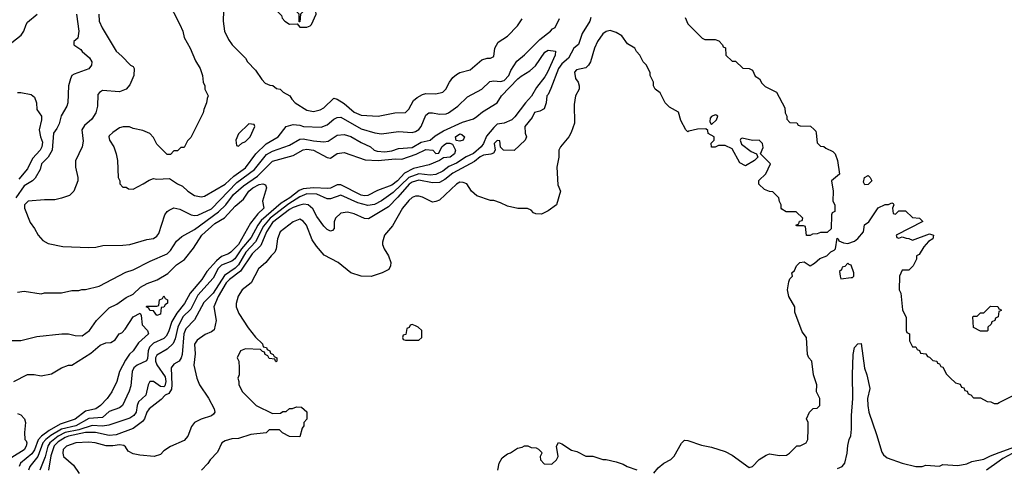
# Model space of a CAD drawing. Header units: inches. Extents: x 2348341 to 2479810, y 460419 to 613669.
# Tile 602 of 656: x 2434243 to 2440030, y 582100 to 584738. Entities that reach past the tile are written whole.
import ezdxf

# ---------------------------------------------------------------- set-up
doc = ezdxf.new("R2010")
doc.units = ezdxf.units.IN
doc.header["$MEASUREMENT"] = 0
doc.layers.add('C4538', color=7, linetype='Continuous')
doc.layers.add('C4548', color=7, linetype='Continuous')

msp = doc.modelspace()

# ---------------------------------------------------------------- linework, layer by layer
at = {"layer": 'C4538', "color": 2}
for points, elevation in [([(2435112, 584850), (2435184.7, 584710), (2435202, 584670), (2435210, 584634), (2435244.7, 584570), (2435276.9, 584496.9), (2435304.7, 584450), (2435318, 584410), (2435322, 584370), (2435332, 584350), (2435332, 584330), (2435351.3, 584290), (2435344.7, 584275.3), (2435342, 584250), (2435324.7, 584210), (2435322, 584190), (2435250, 584046), (2435230, 584026), (2435210, 583986), (2435190, 583986), (2435170, 583966), (2435150, 583966), (2435130, 583946), (2435110, 583946), (2435050, 584006), (2435030, 584046), (2435008.4, 584068.4), (2434967.3, 584087.3), (2434910, 584098), (2434888.4, 584108.4), (2434851.6, 584108.4), (2434830, 584102), (2434790, 584075.3), (2434770, 584055.3), (2434766.8, 584050), (2434771, 584030), (2434796, 583990), (2434811.3, 583950), (2434818, 583910), (2434822, 583810), (2434832, 583790), (2434832.7, 583772.7), (2434850, 583754), (2434870, 583754), (2434883.6, 583743.6), (2434910, 583742), (2434970, 583772), (2435004.7, 583795.3), (2435030, 583804.7), (2435050, 583801), (2435123.6, 583803.6), (2435170, 583772), (2435199.8, 583759.8), (2435231.3, 583730), (2435270, 583704), (2435310, 583696), (2435330, 583701), (2435450, 583770.6), (2435502.2, 583817.8), (2435570, 583867.4), (2435631.3, 583950), (2435692.6, 584007.4), (2435762, 584050), (2435810, 584110.6), (2435850, 584120.7), (2435890, 584117.3), (2435910.5, 584110.5), (2436014.5, 584105.5), (2436050, 584119.1), (2436090, 584153), (2436110, 584163), (2436130, 584165.5), (2436250, 584096.4), (2436330, 584072.2), (2436370, 584066.4), (2436470, 584080.4), (2436550, 584075.3), (2436570, 584080.3), (2436590, 584093), (2436602.4, 584110), (2436630, 584176), (2436648.7, 584190), (2436670, 584190.6), (2436710, 584182.4), (2436750, 584184.9), (2436764, 584190), (2436819.3, 584230), (2436874.8, 584285.2), (2436959, 584330), (2437006, 584374), (2437030, 584379.3), (2437070, 584375.3), (2437090, 584381.3), (2437118.7, 584410), (2437130, 584438.8), (2437165.6, 584494.4), (2437210, 584531.3), (2437299.5, 584620.5), (2437364, 584670), (2437375.5, 584684.5), (2437390, 584692), (2437416, 584744)], 66), ([(2435441, 584790), (2435438.8, 584730), (2435446.8, 584670), (2435470, 584622), (2435491.3, 584590), (2435570, 584512), (2435582, 584490), (2435630, 584442), (2435666.4, 584386.4), (2435685.4, 584365.4), (2435712.7, 584352.7), (2435731.6, 584351.6), (2435752.7, 584332.7), (2435774, 584330), (2435791.6, 584311.6), (2435830.7, 584290.7), (2435842, 584270), (2435862, 584250), (2435930, 584206.8), (2435970, 584198.8), (2436010, 584207.3), (2436030, 584218.8), (2436090, 584276), (2436110, 584271), (2436150, 584244.9), (2436210, 584193.4), (2436250, 584176.3), (2436350, 584171), (2436449.1, 584190.9), (2436510, 584191.3), (2436530, 584212), (2436557, 584263), (2436578.9, 584281.1), (2436610, 584298.8), (2436630, 584304), (2436690, 584302.8), (2436730, 584311.3), (2436748.7, 584330), (2436769, 584370), (2436790, 584398), (2436810, 584416), (2436830, 584426.8), (2436890, 584442.8), (2436958.6, 584501.4), (2436990, 584511), (2437010, 584511.3), (2437030, 584522), (2437036, 584570), (2437055.1, 584604.9), (2437110, 584641), (2437170, 584701), (2437197.5, 584742.5)], 70), ([(2434170, 584582.8), (2434252.6, 584647.4), (2434267, 584670), (2434280.7, 584710), (2434290, 584724), (2434346.6, 584770)], 58), ([(2434577.6, 584770), (2434591.3, 584670), (2434584.7, 584630), (2434561, 584610), (2434561, 584590), (2434603.5, 584563.5), (2434611, 584550), (2434652.8, 584512.8), (2434666.8, 584490), (2434666, 584470), (2434650.5, 584449.5), (2434562.5, 584417.5), (2434550.7, 584409.3), (2434541, 584390), (2434530.8, 584350), (2434526, 584250), (2434521, 584230), (2434488, 584172), (2434474.9, 584125.1), (2434462, 584098), (2434442, 584070), (2434434.8, 583970), (2434410.7, 583930), (2434371, 583890), (2434362.8, 583857.2), (2434334, 583806), (2434318, 583790), (2434270, 583762), (2434221.2, 583690)], 58), ([(2434707.7, 584770), (2434710.7, 584730), (2434727.3, 584690), (2434810, 584552), (2434843.6, 584523.6), (2434894, 584470), (2434910, 584462), (2434916, 584450), (2434914.8, 584410), (2434890, 584355.3), (2434870, 584329.2), (2434830, 584314), (2434730, 584322), (2434712, 584310), (2434702.8, 584297.2), (2434701, 584230), (2434690.8, 584190), (2434667.9, 584152.1), (2434623.4, 584116.6), (2434607.7, 584090), (2434616.8, 584023.2), (2434610.8, 583990), (2434571.6, 583908.4), (2434571.6, 583871.6), (2434584.7, 583810), (2434584.7, 583790), (2434562, 583730), (2434535.3, 583704.7), (2434490, 583688.7), (2434450, 583679), (2434390, 583679.3), (2434294, 583670), (2434271.3, 583650), (2434271, 583630), (2434305.2, 583545.2), (2434331.3, 583510), (2434351.1, 583471.1), (2434379.6, 583439.6), (2434410, 583422), (2434496.4, 583403.6), (2434650, 583398), (2434690, 583401), (2434731.1, 583411.1), (2434850, 583411.3), (2434890, 583416), (2434990, 583446), (2435030, 583451.3), (2435050, 583464.7), (2435060.2, 583479.8), (2435096, 583590), (2435109.2, 583610), (2435121.2, 583618.8), (2435150, 583630.7), (2435184.5, 583624.5), (2435250.4, 583590.4), (2435270, 583586), (2435290, 583588.5), (2435370, 583626.7), (2435519.4, 583780.6), (2435622.5, 583857.5), (2435694.7, 583945.3), (2435730, 583965.7), (2435830, 584000.4), (2435890, 584035.3), (2435910, 584038), (2435970, 584024.9), (2436030, 584018.9), (2436055.5, 584024.5), (2436110, 584058), (2436150, 584062), (2436190, 584050.4), (2436250, 584014.9), (2436304.7, 583990), (2436326, 583970), (2436344.2, 583964.2), (2436390, 583960.9), (2436430, 583967.7), (2436470, 583981.3), (2436550, 583987), (2436602, 584018), (2436656, 584030), (2436685.1, 584054.9), (2436734.9, 584085.1), (2436845.1, 584134.9), (2436910, 584155.8), (2436930, 584168.5), (2436963.6, 584196.4), (2437049.4, 584250), (2437075.6, 584290), (2437171.6, 584390), (2437190, 584406.7), (2437241.8, 584438.2), (2437274, 584466), (2437330, 584546.8), (2437350, 584558), (2437392.7, 584552.7), (2437391.3, 584530), (2437346.4, 584430), (2437330, 584402), (2437281, 584339), (2437251.8, 584288.2), (2437215.3, 584250), (2437153.1, 584166.9), (2437134.9, 584150), (2437090, 584129.6), (2437050, 584122.7), (2437030, 584103.7), (2436987.3, 584052.7), (2436970.2, 584009.8), (2436956.5, 583990), (2436910, 583951.1), (2436867.5, 583932.5), (2436810, 583894.8), (2436766.2, 583873.8), (2436730, 583847.3), (2436690, 583827.4), (2436656.2, 583823.8), (2436590, 583831.4), (2436530.3, 583810), (2436437.9, 583722.1), (2436370, 583672.6), (2436328.3, 583651.7), (2436290, 583645.7), (2436230, 583660.5), (2436130, 583705.4), (2436070, 583685.4), (2436050, 583685.4), (2435990, 583712.5), (2435930, 583713.2), (2435890, 583695.5), (2435825.1, 583654.9), (2435714.7, 583570), (2435676.5, 583523.5), (2435628.9, 583431.1), (2435572.3, 583370), (2435530, 583296.9), (2435510, 583276.8), (2435446.8, 583233.2), (2435380.8, 583130), (2435325.5, 583074.5), (2435270, 582974), (2435219.1, 582920.9), (2435208.1, 582890), (2435198.4, 582770), (2435192.7, 582750), (2435180.7, 582730), (2435148.5, 582711.5), (2435133, 582690), (2435138.3, 582590), (2435134.6, 582565.4), (2435119.1, 582540.9), (2435098.8, 582530), (2435074.6, 582505.4), (2435004, 582450), (2434990.5, 582429.5), (2434977.1, 582390), (2434964.8, 582375.2), (2434910, 582334), (2434810, 582296.9), (2434770, 582292.8), (2434689.8, 582309.8), (2434630, 582309.8), (2434530.7, 582290), (2434510, 582281.5), (2434470, 582256.5), (2434446.9, 582233.1), (2434426.8, 582173.2), (2434412.7, 582090)], 62), ([(2437599.3, 584750), (2437594.9, 584730), (2437550, 584657.2), (2437527, 584593), (2437500.5, 584570), (2437469.2, 584510.8), (2437430, 584478.7), (2437410.3, 584450), (2437366, 584334), (2437350, 584298), (2437342, 584290), (2437338, 584250), (2437325.4, 584214.6), (2437299.8, 584200.2), (2437270, 584193.2), (2437256.3, 584163.7), (2437212, 584110), (2437214, 584070), (2437222, 584050), (2437214, 584030), (2437150, 583968), (2437086, 583970), (2437068.4, 583988.4), (2437066, 584026), (2437050, 584028), (2437032, 584010), (2437038, 583970), (2437027.3, 583952.7), (2437013.2, 583946.8), (2436970, 583941.3), (2436950, 583931.1), (2436916.5, 583903.5), (2436790, 583835.1), (2436741.8, 583798.2), (2436710, 583780.5), (2436670, 583778.3), (2436590, 583794.8), (2436550, 583783), (2436532.7, 583770), (2436466.5, 583693.5), (2436410, 583638.4), (2436292.5, 583567.5), (2436270, 583569.5), (2436210, 583596.2), (2436170, 583606.6), (2436130, 583601.2), (2436098.8, 583570), (2436090.8, 583550), (2436090.8, 583509.2), (2436082, 583498), (2436070, 583495.3), (2436050, 583505.2), (2436030, 583524), (2435990, 583581.2), (2435966.5, 583626.5), (2435939, 583650), (2435913.1, 583653.1), (2435890, 583648.3), (2435850, 583634), (2435830, 583621.7), (2435730, 583545.1), (2435694, 583490), (2435661.1, 583410), (2435610, 583360.5), (2435540.8, 583259.2), (2435475.6, 583210), (2435457.6, 583190), (2435410.3, 583110), (2435384.9, 583050), (2435398, 582970), (2435385.4, 582914.6), (2435370, 582902), (2435333.7, 582886.3), (2435286.4, 582853.6), (2435271.3, 582830), (2435273.7, 582773.7), (2435267.3, 582707.3), (2435284.7, 582630), (2435301, 582590), (2435352.5, 582512.5), (2435386, 582450), (2435391, 582430), (2435382, 582418), (2435370.7, 582409.3), (2435310, 582389.2), (2435270, 582368.7), (2435253.7, 582346.3), (2435230.6, 582289.4), (2435210, 582264), (2435130, 582229), (2435090, 582202), (2435070, 582182), (2435034, 582170), (2434950, 582177.2), (2434910, 582185.2), (2434881.5, 582201.5), (2434865.6, 582225.6), (2434854.5, 582234.5), (2434830, 582237.6), (2434790, 582231.5), (2434751.9, 582231.9), (2434686, 582250), (2434650, 582254), (2434574, 582250), (2434518, 582230), (2434498, 582210), (2434496, 582190), (2434501, 582170), (2434559, 582119), (2434593.4, 582070)], 66), ([(2438154, 584750), (2438170, 584714), (2438254, 584630), (2438270, 584622), (2438330, 584622), (2438352.7, 584612.7), (2438374, 584590), (2438378, 584578), (2438391.6, 584571.6), (2438394, 584530), (2438430, 584494), (2438450, 584494), (2438492.7, 584452.7), (2438530, 584451.3), (2438550, 584442), (2438565.4, 584405.4), (2438591.1, 584391.1), (2438605.4, 584365.4), (2438625.4, 584345.4), (2438691.1, 584311.1), (2438739.6, 584219.6), (2438742, 584190), (2438751.6, 584171.6), (2438752.7, 584152.7), (2438770, 584134), (2438811.6, 584131.6), (2438818, 584118), (2438830, 584114), (2438891.6, 584111.6), (2438912.7, 584092.7), (2438922, 584082), (2438924.7, 584070), (2438930, 584014), (2438950, 583994), (2438970, 583992), (2438982, 583982), (2439023.5, 583963.5), (2439036, 583950), (2439050.9, 583910.9), (2439062, 583830), (2439014, 583790), (2439024.7, 583730), (2439022, 583670), (2439034, 583650), (2439034, 583610), (2439018, 583602), (2439014, 583590), (2439012.7, 583507.3), (2438990, 583486), (2438950, 583486), (2438930, 583478), (2438903.6, 583476.4), (2438890, 583468.7), (2438868.4, 583468.4), (2438862, 583522), (2438850, 583526), (2438810, 583526), (2438806, 583530), (2438822, 583538), (2438827.3, 583552.7), (2438842, 583558), (2438846, 583570), (2438807.3, 583607.3), (2438748.9, 583608.9), (2438723.1, 583623.1), (2438718, 583630), (2438718, 583650), (2438708.4, 583668.4), (2438706, 583690), (2438670, 583726), (2438650, 583728), (2438620.2, 583740.2), (2438588, 583770), (2438587.3, 583792.7), (2438628.4, 583831.6), (2438655.3, 583890), (2438598, 583950), (2438612.9, 583987.1), (2438608.7, 584010), (2438590, 584028.7), (2438550, 584028), (2438490, 584042), (2438482, 584038), (2438478, 584030), (2438485.4, 584005.4), (2438542, 583962), (2438574, 583950), (2438582, 583930), (2438562, 583910), (2438510, 583878), (2438476.4, 583896.4), (2438430, 583978), (2438390, 583998), (2438350, 583998), (2438330, 583988), (2438308.9, 583988.9), (2438308.4, 584011.6), (2438326, 584030), (2438326, 584050), (2438288.9, 584068.9), (2438287.3, 584087.3), (2438276.4, 584096.4), (2438226.4, 584093.6), (2438176.9, 584083.1), (2438170, 584078), (2438158, 584090), (2438130, 584146), (2438114.6, 584194.6), (2438063.1, 584223.1), (2438038, 584250), (2438008.4, 584308.4), (2437978, 584330), (2437968.7, 584350), (2437968, 584370), (2437948.7, 584410), (2437948.4, 584428.4), (2437942, 584442), (2437928, 584470), (2437908, 584490), (2437888, 584530), (2437868, 584550), (2437858, 584570), (2437815.3, 584595.3), (2437783.1, 584643.1), (2437750, 584662), (2437713.6, 584673.6), (2437690, 584668.7), (2437670, 584654), (2437638.8, 584610), (2437622, 584570), (2437599.1, 584490), (2437587.3, 584470), (2437570, 584455.1), (2437516.3, 584443.7), (2437504, 584430), (2437510, 584392), (2437526, 584370), (2437531.3, 584350), (2437531, 584330), (2437510.7, 584289.3), (2437501.4, 584238.6), (2437504.7, 584130), (2437485.4, 584074.6), (2437470.9, 584049.1), (2437422, 583990), (2437412, 583970), (2437411.3, 583930), (2437401, 583870), (2437406.4, 583766.4), (2437422, 583730), (2437398, 583650), (2437350, 583614), (2437310, 583595.3), (2437276.4, 583596.4), (2437263.1, 583603.1), (2437250, 583618), (2437227.3, 583627.3), (2437171.6, 583628.4), (2437110, 583642), (2437070, 583662), (2437030, 583675.3), (2437010, 583675.3), (2436930, 583702), (2436898, 583730), (2436872.1, 583772.1), (2436850, 583781.2), (2436830, 583782.7), (2436811, 583770), (2436710, 583677.2), (2436690, 583669.2), (2436670, 583665.2), (2436610, 583695.1), (2436590, 583700.9), (2436570, 583699.5), (2436550, 583692), (2436530, 583675.1), (2436493, 583630), (2436434, 583526), (2436387.3, 583470), (2436374.8, 583430), (2436375.3, 583415.3), (2436384.7, 583390), (2436411.3, 583350), (2436424.7, 583310), (2436422, 583290), (2436412, 583270), (2436374, 583250), (2436310, 583228.7), (2436250, 583229), (2436189.3, 583249.3), (2436115.3, 583310), (2436033.8, 583353.8), (2435987.2, 583407.2), (2435963.3, 583443.3), (2435929.2, 583530), (2435910, 583554), (2435890, 583565.2), (2435850, 583549.2), (2435774, 583490), (2435759.3, 583450), (2435750.3, 583389.7), (2435742, 583370), (2435720.7, 583350), (2435690.7, 583309.3), (2435647.5, 583272.5), (2435604.7, 583190), (2435550.8, 583149.2), (2435527.1, 583112.9), (2435516, 583070), (2435516, 583050), (2435530.8, 583010), (2435585.8, 582925.8), (2435630, 582871.3), (2435671.1, 582831.1), (2435674, 582814), (2435694, 582810), (2435698, 582798), (2435714, 582790), (2435718, 582778), (2435734, 582770), (2435738, 582758), (2435754, 582750), (2435754, 582730), (2435750, 582726), (2435746, 582730), (2435742, 582742), (2435710, 582746), (2435702, 582762), (2435686, 582770), (2435682, 582782), (2435670, 582786), (2435658, 582798), (2435570, 582802), (2435550, 582795.3), (2435542, 582790), (2435522, 582750), (2435532, 582730), (2435534, 582690), (2435534, 582650), (2435524.7, 582630), (2435532, 582610), (2435532, 582590), (2435552, 582550), (2435634, 582470), (2435730, 582422), (2435776.4, 582423.6), (2435790, 582434), (2435810, 582434), (2435828.4, 582451.6), (2435847.3, 582452.7), (2435870, 582462), (2435899.6, 582459.6), (2435931.6, 582431.6), (2435931.6, 582388.4), (2435914, 582370), (2435914, 582350), (2435903.6, 582336.4), (2435890, 582286), (2435830, 582288), (2435788.4, 582308.4), (2435770, 582326), (2435710, 582326), (2435691.6, 582308.4), (2435602, 582298), (2435530, 582275.3), (2435490, 582274), (2435450, 582262), (2435432, 582250), (2435405.4, 582194.6), (2435362, 582150), (2435350, 582128), (2435312, 582090)], 70), ([(2434230, 584310.8), (2434250, 584310.8), (2434310, 584298), (2434330, 584282), (2434342.8, 584250), (2434344.7, 584210), (2434370.6, 584170), (2434370.6, 584150), (2434358, 584090), (2434364.9, 584050), (2434376.9, 584016.9), (2434373.4, 583990), (2434363.1, 583970), (2434318.4, 583921.6), (2434290, 583860.7), (2434239.1, 583800.9)], 54), ([(2434230, 583136), (2434270, 583141), (2434370, 583126), (2434390, 583131), (2434490, 583131.3), (2434550, 583144.7), (2434590, 583144.7), (2434608.9, 583151.1), (2434630, 583151.3), (2434710, 583171.3), (2434867.2, 583252.8), (2434910, 583267.3), (2435010, 583317.3), (2435110, 583360.7), (2435130, 583381), (2435164.1, 583435.9), (2435196.5, 583463.5), (2435270, 583504.4), (2435412.7, 583607.3), (2435455.4, 583650), (2435499.7, 583710), (2435559.4, 583760.6), (2435641.7, 583818.3), (2435730, 583906.4), (2435850, 583938.7), (2435910, 583972.4), (2435930, 583977.6), (2435970, 583970.3), (2436050, 583926.8), (2436070, 583922.8), (2436110, 583950.8), (2436150, 583956.3), (2436274.4, 583914.4), (2436350, 583910.2), (2436450, 583920.3), (2436490, 583917.3), (2436572.9, 583947.1), (2436630, 583975.2), (2436672, 583970), (2436690, 583952), (2436707.3, 583952.7), (2436725.2, 583990), (2436737.5, 584002.5), (2436751.1, 584011.1), (2436772, 584012), (2436786.4, 584006.4), (2436804.9, 583970), (2436799.3, 583950), (2436774, 583930), (2436733.7, 583926.3), (2436711.3, 583910), (2436650, 583883.7), (2436557.7, 583862.3), (2436505.4, 583834.6), (2436463.7, 583790), (2436430, 583764), (2436347.1, 583732.9), (2436290, 583704.5), (2436270, 583702.4), (2436250, 583706.9), (2436130, 583767.3), (2436110, 583767), (2436070, 583747.3), (2436055.3, 583744.7), (2435970, 583749.8), (2435910, 583743.1), (2435886.7, 583733.3), (2435831.4, 583690), (2435780.6, 583659.4), (2435663.2, 583556.8), (2435643.2, 583530), (2435603.1, 583456.9), (2435547.3, 583390), (2435507.8, 583332.2), (2435490, 583317.7), (2435430, 583295.1), (2435410, 583274.7), (2435381.2, 583218.8), (2435290, 583117.6), (2435250, 583035.6), (2435203.1, 582990), (2435172.8, 582930), (2435158, 582862), (2435145.3, 582834.8), (2435110, 582800.9), (2435050, 582766), (2435042, 582750), (2435041.7, 582730), (2435049.3, 582709.3), (2435097.5, 582637.5), (2435103.2, 582610), (2435095.7, 582584.3), (2435090, 582579.1), (2435070, 582581), (2435030, 582609.7), (2435007.3, 582610), (2434997.6, 582590), (2434984, 582530), (2434942.4, 582490), (2434933.4, 582470), (2434927, 582430), (2434914.4, 582410), (2434890, 582395.8), (2434766.9, 582353.1), (2434730, 582348.5), (2434670, 582352), (2434590, 582326.6), (2434510, 582311.2), (2434469.1, 582290), (2434420.7, 582250), (2434408.3, 582230), (2434392.1, 582167.9), (2434360.9, 582090)], 58), ([(2434190, 582851.3), (2434250, 582851.3), (2434344.7, 582875.3), (2434491.1, 582891.1), (2434530, 582891.3), (2434570, 582881), (2434610, 582878.8), (2434653.2, 582910), (2434694, 582970), (2434770, 583042.8), (2434814.8, 583065.2), (2434870, 583104.9), (2434910, 583124.9), (2434954.2, 583165.9), (2434992.6, 583187.4), (2435051.8, 583208.2), (2435114.1, 583245.9), (2435164, 583296), (2435211.8, 583328.2), (2435265.1, 583394.9), (2435314.7, 583470), (2435390, 583539.5), (2435447.4, 583572.6), (2435510, 583642.4), (2435558, 583682), (2435590, 583730.3), (2435614.5, 583750), (2435650, 583768.4), (2435672.7, 583772.7), (2435687.3, 583767.3), (2435694, 583750), (2435671.3, 583671.3), (2435678.8, 583630), (2435643.8, 583596.2), (2435599, 583541), (2435530, 583415.4), (2435483.8, 583370), (2435470, 583360.5), (2435430, 583345.7), (2435399.2, 583320.8), (2435343.4, 583256.6), (2435314.3, 583210), (2435244.6, 583130), (2435211.8, 583070), (2435166.8, 583013.2), (2435137.5, 582962.5), (2435118, 582902), (2435103.5, 582876.5), (2435090, 582863.5), (2435030, 582836.4), (2435006.8, 582813.2), (2434999.1, 582790), (2434994.7, 582745.3), (2434987.8, 582732.3), (2434934.4, 582705.6), (2434913.4, 582690), (2434904.4, 582670), (2434895.6, 582584.4), (2434886.6, 582553.4), (2434848, 582470), (2434830, 582455.6), (2434770, 582433.3), (2434730, 582398.9), (2434650, 582392.1), (2434572.4, 582350), (2434490, 582329.9), (2434426.7, 582293.3), (2434396.1, 582270), (2434379.2, 582250), (2434350, 582169.6), (2434302.4, 582110), (2434294.4, 582090)], 54), ([(2437970, 582072), (2437996.4, 582103.6), (2438028.9, 582131.1), (2438070, 582152), (2438089.1, 582170.9), (2438132.9, 582247.1), (2438150, 582264.7), (2438170, 582262.8), (2438250, 582236), (2438310, 582224.7), (2438390, 582198), (2438430, 582178), (2438530, 582104.7), (2438550, 582111.3), (2438590, 582151.3), (2438630, 582178), (2438650, 582184.7), (2438710, 582176), (2438750, 582178), (2438768, 582190), (2438810, 582232), (2438830, 582232), (2438866, 582250), (2438875.3, 582270), (2438878, 582330), (2438878, 582370), (2438868.4, 582391.6), (2438886, 582430), (2438907.3, 582452.7), (2438930, 582454), (2438946, 582470), (2438946, 582510), (2438926, 582550), (2438928, 582590), (2438908, 582650), (2438899, 582730), (2438882, 582750), (2438874, 582770), (2438868.7, 582870), (2438842, 582902), (2438799, 583019), (2438799, 583050), (2438764, 583110), (2438756, 583150), (2438763.1, 583196.9), (2438770, 583214), (2438786, 583230), (2438782, 583250), (2438797.2, 583262.8), (2438809, 583290), (2438828.7, 583310), (2438853.2, 583313.2), (2438890, 583291.3), (2438914.6, 583305.4), (2438946.3, 583333.7), (2438988, 583350), (2439010, 583372), (2439030, 583382), (2439038, 583390), (2439047.3, 583452.7), (2439054, 583450), (2439058, 583438), (2439085.4, 583425.4), (2439110, 583421), (2439150, 583436), (2439170, 583451), (2439202, 583490), (2439208.9, 583531.1), (2439234, 583550), (2439288.9, 583631.1), (2439330, 583651.3), (2439350, 583652), (2439370, 583662), (2439378, 583658), (2439382, 583650), (2439374, 583630), (2439378, 583598), (2439390, 583594), (2439410, 583614), (2439450, 583614), (2439490, 583574), (2439531.6, 583571.6), (2439552, 583552), (2439394, 583470), (2439398, 583458), (2439410, 583454), (2439430, 583462), (2439452.7, 583452.7), (2439470, 583452), (2439490, 583442), (2439590, 583478), (2439614, 583470), (2439611.1, 583448.9), (2439585.4, 583434.6), (2439558, 583402), (2439530, 583358), (2439514, 583350), (2439514, 583330), (2439494, 583290), (2439470, 583266), (2439430, 583266), (2439414, 583230), (2439412, 583150), (2439422, 583130), (2439432.7, 583032.7), (2439452.7, 582987.3), (2439454, 582910), (2439458, 582898), (2439474, 582890), (2439474, 582850), (2439482, 582830), (2439490, 582814), (2439510, 582814), (2439518, 582798), (2439532.7, 582792.7), (2439538, 582778), (2439570, 582774), (2439578, 582758), (2439590, 582754), (2439610, 582734), (2439634, 582730), (2439638, 582718), (2439650, 582714), (2439658, 582698), (2439670, 582694), (2439690, 582654), (2439711.6, 582631.6), (2439743.6, 582603.6), (2439770, 582594), (2439778, 582578), (2439792.7, 582572.7), (2439798, 582558), (2439812.7, 582552.7), (2439818, 582538), (2439832.7, 582532.7), (2439850, 582514), (2439890, 582514), (2439930, 582492), (2439951.1, 582491.1), (2439970, 582482), (2439990, 582482), (2440000, 582487)], 70), ([(2440000, 583023), (2439998, 583022), (2439994, 582990), (2439978, 582982), (2439974, 582970), (2439958, 582962), (2439952.7, 582947.3), (2439934, 582930), (2439934, 582910), (2439930, 582906), (2439890, 582906), (2439848.9, 582928.9), (2439846, 582990), (2439850, 582994), (2439870, 582994), (2439890, 583014), (2439910, 583014), (2439950, 583054), (2439991.6, 583051.6), (2439998, 583038), (2440000, 583037)], 70), ([(2434208, 582610), (2434290, 582651.3), (2434328.9, 582651.1), (2434370, 582644), (2434430, 582654.8), (2434490, 582691.3), (2434530, 582706), (2434550, 582707.3), (2434662, 582778), (2434715.9, 582824.1), (2434750, 582837.3), (2434779.5, 582840.5), (2434805.2, 582854.8), (2434828.7, 582890), (2434844, 582896), (2434862.7, 582917.3), (2434909.3, 582990), (2434952, 583012), (2434958, 582998), (2434963.5, 582943.5), (2434994, 582910), (2435001, 582890), (2434942.4, 582837.6), (2434910.8, 582790), (2434888.1, 582771.9), (2434864.4, 582735.6), (2434830.4, 582670), (2434814, 582610), (2434784, 582550), (2434757.3, 582510), (2434719.1, 582470), (2434690.8, 582450), (2434630, 582436.3), (2434570, 582389.8), (2434481.2, 582358.8), (2434417.5, 582322.5), (2434371.7, 582288.3), (2434352.5, 582267.5), (2434330.7, 582209.3), (2434315.5, 582184.5), (2434248.9, 582130), (2434240.3, 582110)], 50), ([(2439050, 582098), (2439078, 582110), (2439092.7, 582130), (2439106, 582190), (2439110, 582234), (2439118, 582270), (2439128.4, 582291.6), (2439132.7, 582330), (2439131.8, 582410), (2439140.7, 582510), (2439138.4, 582650), (2439142.9, 582770), (2439149.7, 582810.3), (2439170, 582832), (2439190, 582834), (2439208.5, 582688.5), (2439222.8, 582650), (2439241, 582570), (2439226.8, 582510), (2439227.3, 582470), (2439234.8, 582430), (2439279.8, 582299.8), (2439310, 582194), (2439319.6, 582179.6), (2439342, 582162), (2439430.9, 582130.9), (2439510, 582111.3), (2439548.4, 582111.6), (2439570, 582118), (2439650, 582112), (2439670, 582122), (2439756.9, 582116.9), (2439810, 582126.4), (2439840.5, 582139.5), (2439910, 582153.4), (2439950, 582173.4), (2440000, 582192.2)], 66), ([(2434230, 582422), (2434250, 582414), (2434271, 582391), (2434278, 582370), (2434272, 582310), (2434274, 582270), (2434282, 582262), (2434284.7, 582250), (2434281, 582230), (2434270, 582209.5), (2434197.1, 582162.9)], 46), ([(2437054, 582090), (2437062, 582130), (2437079, 582161), (2437110, 582184.7), (2437128.9, 582191.1), (2437170, 582218), (2437196.4, 582223.6), (2437210, 582232), (2437230, 582232), (2437250, 582222), (2437279.6, 582219.6), (2437292.7, 582212.7), (2437310, 582194), (2437311.6, 582188.4), (2437302, 582170), (2437304.7, 582150), (2437326.4, 582126.4), (2437370, 582124.7), (2437398, 582150), (2437408, 582170), (2437398, 582230), (2437410, 582252), (2437430, 582244.7), (2437487.1, 582207.1), (2437518, 582198), (2437570, 582172), (2437611.1, 582171.1), (2437670, 582151.3), (2437691.1, 582151.1), (2437750, 582138), (2437790, 582124.7), (2437814, 582110), (2437870, 582092)], 70), ([(2440000, 582141.9), (2439926, 582090)], 66)]:
    msp.add_lwpolyline(points, dxfattribs=dict(at, elevation=elevation))
for points, elevation in [([(2435810, 584818), (2435785.4, 584814.6), (2435758, 584802), (2435754, 584790), (2435782, 584762), (2435786.4, 584746.4), (2435802, 584730), (2435830, 584711.3), (2435874, 584714), (2435890, 584694), (2435930, 584694), (2435950, 584702), (2435958, 584710), (2435986, 584770), (2435982, 584802), (2435950, 584806), (2435914, 584790), (2435894, 584770), (2435890, 584726), (2435886, 584726), (2435886, 584770), (2435870, 584786), (2435850, 584786), (2435826, 584810)], 74), ([(2438330, 584178), (2438310, 584168.7), (2438302, 584158), (2438299.6, 584139.6), (2438304.7, 584124.7), (2438310, 584122), (2438338, 584150), (2438346, 584170), (2438336.4, 584176.4)], 70), ([(2435590, 584126), (2435530, 584066), (2435514, 584030), (2435518, 583998), (2435530, 583994), (2435548, 584012), (2435570, 584022), (2435598, 584050), (2435626, 584110), (2435622, 584122)], 70), ([(2436830, 584024), (2436808.4, 584028.4), (2436804, 584050), (2436830, 584066), (2436842, 584062), (2436858, 584050), (2436850, 584028.7)], 58), ([(2439210, 583766), (2439202, 583782), (2439208, 583810), (2439230, 583822), (2439242, 583810), (2439251, 583790), (2439230, 583768)], 70), ([(2439110, 583306), (2439092.7, 583287.3), (2439078, 583282), (2439072.7, 583267.3), (2439062, 583258), (2439064.7, 583230), (2439070, 583214), (2439130, 583222), (2439138, 583222), (2439146, 583230), (2439146, 583250), (2439130, 583295.3), (2439118, 583298)], 70), ([(2435050, 582998), (2435030, 583026), (2435008.4, 583028.4), (2435002, 583042), (2434986, 583050), (2434990, 583054), (2435050, 583054), (2435062, 583058), (2435066, 583090), (2435082, 583098), (2435090, 583114), (2435098, 583098), (2435111.3, 583091.3), (2435111.3, 583071.3), (2435098, 583062), (2435090, 583048), (2435074, 583046), (2435070, 583006)], 50), ([(2436550, 582946), (2436538, 582942), (2436532.7, 582927.3), (2436518, 582922), (2436512.7, 582887.3), (2436498, 582882), (2436494, 582870), (2436498, 582858), (2436510, 582854), (2436590, 582854), (2436606, 582870), (2436606, 582910), (2436586, 582930), (2436570, 582938)], 74)]:
    msp.add_lwpolyline(points, close=True, dxfattribs=dict(at, elevation=elevation))
at = {"layer": 'C4548', "color": 2}
for points, elevation in [([(2440000, 583037), (2440014, 583030), (2440000, 583023)], 70), ([(2440000, 582487), (2440086, 582530)], 70), ([(2440000, 582192.2), (2440092.9, 582227.1), (2440118, 582242), (2440150, 582270.5), (2440173.7, 582273.7), (2440150, 582237.2), (2440121.3, 582218.7), (2440110, 582204.5), (2440022.4, 582157.6), (2440000, 582141.9)], 66)]:
    msp.add_lwpolyline(points, dxfattribs=dict(at, elevation=elevation))

doc.saveas('drawing.dxf')
